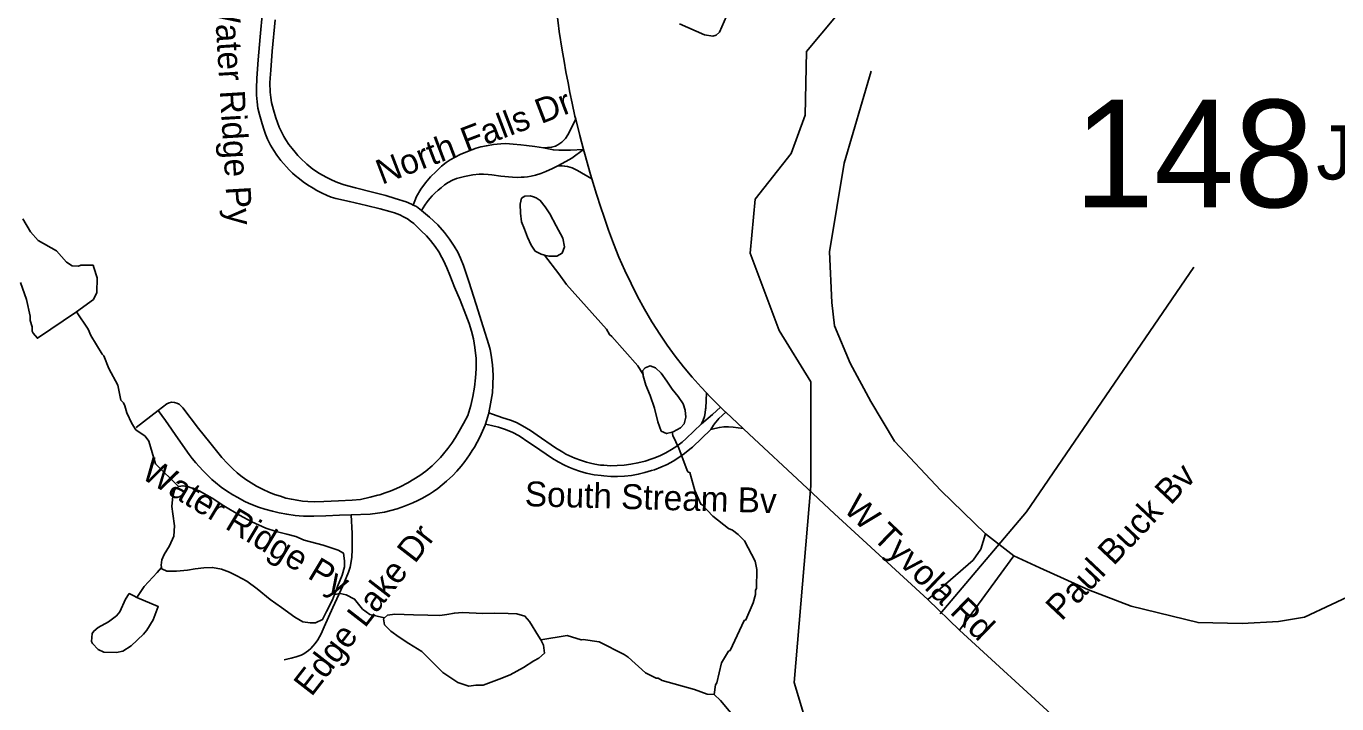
# Model space of a CAD drawing. Extents: x 1383679 to 1536984, y 460658 to 651027.
# Drawn here: x 1423872 to 1428871, y 526272 to 528858 of the extents above; entities that cross this region are included whole.
import ezdxf

# ---------------------------------------------------------------- set-up
doc = ezdxf.new("R2010")
doc.units = 0
for name, color, linetype in [('Exist Hydrographic Creek Single Shore', 7, 'Continuous'), ('Exist Hydrographic Misc Water Feature', 7, 'Continuous'), ('Exist Road Non-System Structure Non-Sys Other Number Label', 7, 'Continuous'), ('Exist Road Non-System Type 51', 7, 'Continuous'), ('Exist Road Non-System Type 51 Label', 7, 'Continuous'), ('Exist Road Secondary Structure Standard Bridge Number Label', 7, 'Continuous')]:
    doc.layers.add(name, color=color, linetype=linetype)

msp = doc.modelspace()

# ---------------------------------------------------------------- linework, layer by layer
at = {"layer": 'Exist Hydrographic Creek Single Shore'}
msp.add_lwpolyline([(1427128.4, 522025.9), (1426953.5, 522263.5), (1426801.6, 522558.7), (1426714.6, 522826.4), (1426697.5, 523243.5), (1426658.6, 523378.9), (1426504.6, 523608.5), (1426473.6, 524140.9), (1426509.6, 525151.1), (1426622.6, 525355.6), (1426968.6, 525558.7), (1426964.6, 525808.3), (1426800.6, 526353.2), (1426864.7, 527103.5), (1426864.7, 527500.7), (1426743.6, 527696.9), (1426632.7, 527991.2), (1426652.7, 528197.6), (1426789.6, 528372.1), (1426842.6, 528518.7), (1426847.7, 528761.4), (1426958.7, 528893.9)], dxfattribs=at)
at = {"layer": 'Exist Hydrographic Misc Water Feature'}
for points in [[(1426542.9, 528896.5), (1426515.7, 528835.2), (1426503.4, 528823.5), (1426491.3, 528819.7), (1426459.4, 528824.5), (1426364.2, 528866.6)], [(1425848.2, 527984.6), (1425865.8, 527979.8), (1425895.3, 527979.7), (1425916.1, 527992.2), (1425925.1, 528016.2), (1425919.1, 528048.5), (1425892.7, 528096.5), (1425869.5, 528142.2), (1425851.7, 528169.1), (1425832.4, 528192.7), (1425817.1, 528202.9), (1425806.4, 528207.1), (1425794.3, 528210.5), (1425774.2, 528209.2), (1425761, 528201.4), (1425756, 528178.2), (1425757.6, 528144.2), (1425761.4, 528111), (1425772, 528083.9), (1425784.3, 528052.3), (1425798.5, 528022.5), (1425813.3, 527999.8), (1425836.7, 527987.6), (1425848.2, 527984.6)], [(1424064.2, 527767.8), (1424129, 527815.3), (1424141.6, 527841), (1424142.8, 527897), (1424129.7, 527937.2), (1424127, 527945.3), (1424115.8, 527945.5), (1424079.8, 527946.3), (1424071.7, 527942.5), (1424047.8, 527943), (1424026, 527957.5), (1423987, 528000.4), (1423917.9, 528039.9), (1423888.5, 528072.6), (1423859.6, 528123.2)], [(1426225, 527528.3), (1426204.6, 527562.3), (1426105.6, 527673.6), (1426096.5, 527681.1), (1426085, 527701.4), (1425932.6, 527872.7), (1425903.5, 527913.4), (1425848.2, 527984.6)], [(1423850.3, 527879.5), (1423873, 527815), (1423887.5, 527750.7), (1423887.2, 527734.8), (1423894.7, 527710.6), (1423894.4, 527694.6), (1423898.2, 527686.5), (1423914.4, 527667.3), (1424064.2, 527767.8)], [(1424064.2, 527767.8), (1424108.6, 527701.8), (1424118, 527677.6), (1424161.8, 527606.8), (1424168.3, 527600.5), (1424187.3, 527552.1), (1424222, 527487.4), (1424232.7, 527431.1), (1424242.5, 527420.9), (1424248.2, 527408.8), (1424255.7, 527382.6), (1424274.8, 527342.2), (1424290.2, 527317.9), (1424325.7, 527293.1), (1424339.3, 527274.8), (1424365.5, 527188.2), (1424452.4, 527101)], [(1426225, 527528.3), (1426222.8, 527542.8), (1426232.5, 527554.7), (1426252.1, 527562), (1426272.2, 527554.7), (1426293.7, 527534), (1426315.7, 527502.7), (1426335.3, 527472.3), (1426359.1, 527444.2), (1426377.6, 527417.1), (1426385.3, 527392.6), (1426388.3, 527365.8), (1426381.4, 527340.8), (1426368, 527324.9), (1426339.3, 527310.1), (1426335.2, 527309)], [(1426335.2, 527309), (1426314.4, 527303), (1426294, 527312.7), (1426280.9, 527347.9), (1426267.8, 527400), (1426252.2, 527449), (1426234.7, 527487.4), (1426225.7, 527523.3), (1426225, 527528.3)], [(1426496.4, 526307.2), (1426501.6, 526344.6), (1426505.8, 526352.5), (1426523.5, 526428.1), (1426550.9, 526472.5), (1426556.5, 526475.3), (1426611, 526590.1), (1426617, 526591.9), (1426644.4, 526657.3), (1426653.2, 526689), (1426653.5, 526705), (1426657.7, 526712.9), (1426659.2, 526784.9), (1426651.9, 526817), (1426611.5, 526893.9), (1426588, 526918.4), (1426566.4, 526934.9), (1426550.5, 526941.3), (1426491.2, 526988.6), (1426450.4, 527031), (1426444.5, 527033.6), (1426421.6, 527086.1), (1426403.2, 527154.5), (1426397.2, 527156.6), (1426393.3, 527162.7), (1426361.2, 527247.3), (1426338.2, 527295.8), (1426335.2, 527309)], [(1424452.4, 527101), (1424437.3, 527087.3), (1424431.2, 527064.2), (1424427.5, 527025.1), (1424431.6, 526997.1), (1424437.3, 526951.3), (1424435.5, 526912.2), (1424418.9, 526875.3), (1424397.7, 526842.2), (1424389.8, 526821), (1424386.6, 526801.5), (1424388.2, 526792.5)], [(1425047.8, 526688.7), (1425059.7, 526719.1), (1425077.4, 526763.4), (1425086.5, 526794.9), (1425085.9, 526817.2), (1425081.9, 526847.1), (1425061.6, 526858.8), (1425005.2, 526877.6), (1424931.9, 526896.9), (1424900.6, 526910.7), (1424866.2, 526918.9), (1424825.4, 526930), (1424785.6, 526942.9), (1424732.1, 526966.4), (1424686, 526991.6), (1424626.1, 527027.4), (1424581.1, 527057.2), (1424532.2, 527084.3), (1424490.6, 527100.2), (1424470.2, 527104.3), (1424452.4, 527101)], [(1424388.2, 526792.5), (1424371.8, 526773.6), (1424321.3, 526719.4), (1424293.3, 526678.2)], [(1424388.2, 526792.5), (1424389.2, 526787.5), (1424408.5, 526778.6), (1424445.8, 526778.8), (1424486.9, 526782.5), (1424516.8, 526787.5), (1424549.5, 526791.5), (1424583.1, 526792.6), (1424616.6, 526786.3), (1424647, 526774.5), (1424675.6, 526760.8), (1424713.5, 526739.5), (1424752.9, 526710.7), (1424802.5, 526670.5), (1424845.6, 526639.8), (1424896.1, 526602.4), (1424926.5, 526585), (1424954.4, 526580.7), (1424975.8, 526581.1), (1425002.2, 526593.6), (1425016.7, 526624), (1425040.1, 526669.2), (1425047.8, 526688.7)], [(1424293.3, 526678.2), (1424282.5, 526684.3), (1424264.7, 526692.7), (1424250.2, 526671), (1424229.2, 526623.6), (1424216.8, 526607.8), (1424186.4, 526584.5), (1424145.9, 526563.4), (1424129.6, 526549.8), (1424123.3, 526540), (1424120.7, 526510), (1424124.6, 526502), (1424146.1, 526479.5), (1424167.8, 526469), (1424215.8, 526467.9), (1424239.9, 526473.4), (1424272.4, 526492.7), (1424319.4, 526537.6), (1424331.7, 526553.3), (1424356.6, 526592.7), (1424375.4, 526643.1), (1424293.3, 526678.2)], [(1425047.8, 526688.7), (1425068.8, 526692.6), (1425092.8, 526688.1), (1425124.4, 526671.4), (1425155.1, 526633.7), (1425182.5, 526612.3), (1425239, 526600.3)], [(1425834.3, 526515.7), (1425845.5, 526495.6), (1425848.2, 526465.9), (1425826.7, 526446.1), (1425808.6, 526436.3), (1425768.2, 526410), (1425717.7, 526382.3), (1425675.8, 526366.2), (1425635.6, 526351), (1425614.3, 526343.8), (1425586.3, 526342.7), (1425560.8, 526339.9), (1425518.7, 526353.5), (1425461, 526392), (1425422.7, 526429.3), (1425381.2, 526471.7), (1425331.8, 526502.4), (1425295, 526526.9), (1425263.2, 526548.8), (1425238.3, 526573.9), (1425234.5, 526596), (1425239, 526600.3)], [(1425239, 526600.3), (1425250.1, 526610.9), (1425278.2, 526614.6), (1425349.3, 526612.2), (1425403.6, 526610.2), (1425449.3, 526609.2), (1425476.6, 526612.9), (1425505.5, 526618.1), (1425536, 526620), (1425613.1, 526616.7), (1425659.8, 526618.2), (1425710.6, 526616.3), (1425742.8, 526615.6), (1425774, 526606.5), (1425791.3, 526585.7), (1425825.9, 526530.8), (1425834.3, 526515.7)], [(1426496.4, 526307.2), (1426468.8, 526309.3), (1426421.2, 526326.4), (1426297.9, 526361.2), (1426282.1, 526369.5), (1426274.1, 526369.7), (1426234.5, 526390.6), (1426167.8, 526450.1), (1426152.1, 526460.4), (1426057.1, 526508.5), (1425996.7, 526517.4), (1425989.2, 526516), (1425935.3, 526533.3), (1425834.3, 526515.7)], [(1426945.8, 525779.7), (1426850.3, 525821), (1426814.8, 525843.8), (1426777.6, 525880.6), (1426750.4, 525921.2), (1426731.6, 525971.6), (1426694.6, 526016.4), (1426667.8, 526077), (1426632.9, 526121.8), (1426609.9, 526170.3), (1426592.5, 526198.6), (1426520.3, 526284.2), (1426496.4, 526307.2)]]:
    msp.add_lwpolyline(points, dxfattribs=at)
at = {"layer": 'Exist Road Non-System Type 51'}
for p, q in [((1424375.8, 527391.5), (1424290.8, 527327)), ((1426540.4, 527384.6), (1426606, 527322.6)), ((1427530.7, 526921), (1427638.5, 526837.3)), ((1427431.5, 526552.8), (1427638.5, 526837.3)), ((1427310.8, 526670), (1427431.5, 526552.8))]:
    msp.add_line(p, q, dxfattribs=at)
for points in [[(1425884.1, 529299.6), (1425879.3, 529251.3), (1425877.4, 529204.1), (1425877.3, 529178.9), (1425877.3, 529159.6), (1425879.8, 529066), (1425881.9, 529040.5), (1425886.3, 528997.6), (1425890.5, 528957.7), (1425895, 528917.6), (1425900.6, 528871.1), (1425905.2, 528837.7), (1425916.4, 528766.1), (1425923.6, 528724), (1425930.8, 528683.6), (1425938.7, 528641.7), (1425945.9, 528604.6), (1425954.2, 528564.6), (1425965.1, 528515.1), (1425968.1, 528503)], [(1424772.6, 528914.4), (1424763.9, 528816.6), (1424756.4, 528729.1), (1424751.7, 528659.1), (1424749.9, 528619.7), (1424750.4, 528595.1), (1424753.1, 528569.5), (1424756, 528545.3), (1424761.2, 528520.5), (1424771.5, 528485.8), (1424779.4, 528460.5), (1424784.6, 528445.2), (1424792.9, 528426.7), (1424804.1, 528404.1), (1424816.3, 528383.6), (1424828.1, 528365.3), (1424843.3, 528345.2), (1424874.8, 528309.3), (1424887, 528297.3), (1424897.4, 528288), (1424913.7, 528274.9), (1424928.7, 528263.6), (1424944.4, 528252.6), (1424966.2, 528239.5), (1424980.7, 528230.8), (1424997.7, 528221.7), (1425019.5, 528211.9), (1425035.2, 528205.7), (1425052.4, 528200.6), (1425104.6, 528188.4), (1425170, 528173.5), (1425222.6, 528160.8), (1425259.3, 528150.8), (1425277.1, 528145.2), (1425296.9, 528137.5), (1425310.7, 528130.8), (1425326.2, 528122.1), (1425338.1, 528114.1), (1425350.2, 528105.2), (1425378.9, 528076.8), (1425398.2, 528057.9), (1425413.8, 528040.4), (1425432, 528016.6), (1425445.6, 527996.6), (1425457.3, 527975.7), (1425463.7, 527964.3), (1425476.7, 527936.2), (1425487.3, 527907.9), (1425506, 527862.1), (1425527.3, 527811.9), (1425549.3, 527756.8), (1425560.9, 527723.4), (1425570, 527694.6), (1425577.6, 527664.5), (1425583.3, 527631.2), (1425587.6, 527589.2), (1425588.4, 527550.5), (1425586.2, 527515.9), (1425581.3, 527480.1), (1425575.3, 527444.3), (1425568.2, 527410.8), (1425556, 527372.1), (1425540.2, 527341.6), (1425523.8, 527312.7), (1425509.5, 527288.5), (1425495.1, 527267), (1425480.4, 527246.9), (1425463.5, 527225.8), (1425452.3, 527212.5), (1425439.4, 527198.8), (1425420, 527180.2), (1425395.9, 527160.3), (1425373.1, 527143.5), (1425350.7, 527129), (1425327.9, 527115.3), (1425298.7, 527100.1), (1425272.8, 527088.7), (1425256.6, 527081.7), (1425241.7, 527076.9), (1425221, 527070.1)], [(1425347.7, 528175.5), (1425341, 528178.7), (1425320.6, 528187.3), (1425279.8, 528200.8), (1425243.1, 528211.3), (1425192.9, 528224.3), (1425127.5, 528240.6), (1425084.8, 528252.3), (1425059.3, 528261), (1425038.8, 528270.1), (1425015.5, 528281.7), (1424990.9, 528296.1), (1424965.8, 528312.8), (1424942.8, 528331.7), (1424918.4, 528353.7), (1424907.9, 528364.9), (1424897.5, 528376.8), (1424885.8, 528390.9), (1424874.2, 528407), (1424862.5, 528424.2), (1424854.4, 528437.5), (1424845.5, 528454.1), (1424837.3, 528472.2), (1424823.8, 528508.2), (1424814.6, 528539.1), (1424807.9, 528566.7), (1424804.7, 528585.4), (1424802, 528605.9), (1424801.3, 528641.1), (1424802.4, 528659.2), (1424804.4, 528689.7), (1424810.4, 528762), (1424821.1, 528882.1)], [(1427530.7, 526921), (1427360.4, 527086.3), (1427183.5, 527274.6), (1427093, 527425.2), (1427015.3, 527571.6), (1426954.9, 527713.9), (1426944.2, 527803.9), (1426935.5, 527996.3), (1426991.6, 528335.2), (1427095.1, 528686.7)], [(1425845.5, 528393.3), (1425875.8, 528395.9), (1425890.7, 528400.1), (1425899.1, 528404.7), (1425907.7, 528409.8), (1425915.1, 528415.9), (1425921.1, 528421.3), (1425928.5, 528429.9), (1425938.4, 528443.8), (1425968.1, 528503)], [(1425968.1, 528503), (1425983, 528440.9), (1425997.5, 528387.3)], [(1425347.7, 528175.5), (1425360.6, 528208.4), (1425377.1, 528235.3), (1425394.9, 528259.9), (1425413.8, 528282.4), (1425435.8, 528303.7), (1425456, 528323.5), (1425474, 528337.8), (1425488.8, 528347.9), (1425526.6, 528367.6), (1425554.7, 528380.1), (1425588.4, 528391.8), (1425606.4, 528397.1), (1425627.1, 528401.9), (1425654.7, 528406.6), (1425681.9, 528409.1), (1425701.7, 528409.6), (1425729.5, 528408.2), (1425758.4, 528405.1), (1425779.6, 528402.7), (1425811.6, 528398.4), (1425845.5, 528393.3)], [(1425997.5, 528387.3), (1425947.6, 528384.7), (1425926, 528384.3), (1425903.7, 528384.3), (1425882.5, 528385.8), (1425845.5, 528393.3)], [(1425899.6, 528324.5), (1425929.6, 528341.7), (1425952.7, 528354.7), (1425997.5, 528387.3)], [(1425997.5, 528387.3), (1426002.4, 528369.2), (1426024, 528292.2), (1426029.2, 528275.2)], [(1425379.4, 528154.1), (1425392.7, 528174.4), (1425401.9, 528187.5), (1425412, 528200.6), (1425419.9, 528210.1), (1425430.9, 528221.2), (1425443.8, 528232.4), (1425454.4, 528241.5), (1425468, 528252.1), (1425480.9, 528261.2), (1425497.3, 528269.8), (1425513.1, 528276.4), (1425544.2, 528284.2), (1425575.3, 528290.6), (1425599.4, 528292.6), (1425615.6, 528292.9), (1425633.4, 528292.1), (1425648.1, 528290.3), (1425682.2, 528286), (1425727.3, 528282.1), (1425744.2, 528281), (1425760, 528281.1), (1425770.9, 528281.9), (1425784.5, 528283.4), (1425797.6, 528285.4), (1425814.2, 528289.4), (1425835, 528295.9), (1425853.8, 528303.1), (1425879.5, 528314.5), (1425899.6, 528324.5)], [(1426029.2, 528275.2), (1425974.9, 528306.8), (1425961.8, 528313.6), (1425953.7, 528317.1), (1425945.4, 528319.9), (1425937.1, 528321.9), (1425925.7, 528324.2), (1425915.7, 528324.9), (1425899.6, 528324.5)], [(1426029.2, 528275.2), (1426047.1, 528217.1), (1426063.5, 528165.8), (1426075, 528132.6), (1426092.8, 528080.1), (1426112.1, 528028.1), (1426132.9, 527976.7), (1426155.1, 527925.9), (1426178.8, 527875.7), (1426203.9, 527826.3), (1426230.4, 527777.6), (1426258.2, 527729.6), (1426260.5, 527725.8), (1426288.2, 527682.6), (1426317.2, 527640.2), (1426347.5, 527598.8), (1426379, 527558.3), (1426411.8, 527518.8), (1426445.8, 527480.4), (1426466.5, 527458.3)], [(1425379.4, 528154.1), (1425360.6, 528169.3), (1425347.7, 528175.5)], [(1425636.3, 527382.7), (1425643.1, 527416.7), (1425650, 527459), (1425652.2, 527489), (1425652.9, 527526.1), (1425650.5, 527565.7), (1425645.5, 527601.9), (1425641.5, 527624.1), (1425636.5, 527641.9), (1425615.1, 527710.5), (1425588.2, 527795.6), (1425560.2, 527883.5), (1425539.4, 527944.5), (1425528.9, 527972.3), (1425518.2, 527995), (1425504.7, 528018.4), (1425486.4, 528045.5), (1425467.3, 528070.4), (1425442, 528099.9), (1425409.6, 528129.5), (1425379.4, 528154.1)], [(1428326, 527937.9), (1427687.4, 527004.2), (1427357.9, 526615)], [(1427638.5, 526837.3), (1427737.7, 526791.3), (1427923.2, 526707.6), (1428087.1, 526644.9), (1428341.6, 526582.1), (1428509.8, 526577.9), (1428647.8, 526586.3), (1428747, 526603), (1428954, 526699.2), (1429428.4, 527034), (1429454.3, 527063.3), (1429462.9, 527088.4), (1429462.9, 527105.1), (1429437, 527176.2), (1428966.9, 527736.9)], [(1426447.5, 527341), (1426453.7, 527354.1), (1426458.5, 527367.8), (1426461.8, 527381.9), (1426463.5, 527396.3), (1426463.7, 527400.4), (1426466.5, 527458.3)], [(1426466.5, 527458.3), (1426480.9, 527442.9), (1426517.2, 527406.6), (1426519.6, 527404.3)], [(1425221, 527070.1), (1425212.7, 527067.8), (1425184, 527060.7), (1425146.4, 527052.3), (1425114.7, 527048.7), (1425062.8, 527046.1), (1425007.1, 527044.1), (1424970.3, 527043.3), (1424945.5, 527044), (1424925.6, 527045.8), (1424904.8, 527048.7), (1424883.7, 527052.6), (1424862.3, 527057.4), (1424841.6, 527064), (1424819.4, 527071.3), (1424797.4, 527079.4), (1424775.3, 527089.4), (1424750.2, 527102.9), (1424729.7, 527115.4), (1424709.9, 527128.1), (1424691.1, 527142), (1424676.4, 527153.6), (1424659.9, 527168.1), (1424639.5, 527188.5), (1424617.7, 527212.5), (1424572.8, 527269.6), (1424529.7, 527323), (1424469, 527401), (1424455.3, 527415.2), (1424446.8, 527419), (1424437.2, 527422.3), (1424426.4, 527422.6), (1424416.8, 527420.1), (1424408.4, 527416.3), (1424375.8, 527391.5)], [(1424375.8, 527391.5), (1424402.8, 527353), (1424451, 527283), (1424493.5, 527223.5), (1424504.7, 527208.6), (1424518.6, 527191.4), (1424545.6, 527162.5), (1424562, 527145.5), (1424580.4, 527128.1), (1424594.3, 527116.3), (1424615.6, 527099.1), (1424636.2, 527084.6), (1424660.6, 527069.6), (1424679.3, 527059.1), (1424694, 527050.8), (1424705.4, 527044.6), (1424719.5, 527038.1), (1424735.3, 527031.3), (1424757.8, 527023), (1424781.7, 527015.2), (1424811.5, 527006.9), (1424836.9, 527000.7), (1424865.5, 526995.4), (1424898.4, 526990.9), (1424912.5, 526989.4), (1424929.7, 526988.5), (1424969.5, 526988.5), (1425014.9, 526989.2), (1425067.1, 526991.6), (1425111.9, 526993.2)], [(1425623.8, 527339.1), (1425635.3, 527377.6), (1425636.3, 527382.7)], [(1425636.3, 527382.7), (1425650.2, 527377.9), (1425690.2, 527363.6), (1425718.9, 527354.3), (1425742.2, 527345), (1425764.7, 527333), (1425795.4, 527314.5), (1425820.7, 527297.8), (1425890.2, 527249.5), (1425918.1, 527232), (1425930.7, 527225), (1425941.3, 527220), (1425952.5, 527214.6), (1425964.8, 527209.6), (1425985.9, 527201.5), (1426008.5, 527194.5), (1426024.8, 527190.5), (1426040.4, 527187.1), (1426063, 527183.3), (1426075, 527182.2), (1426100.8, 527180.8), (1426126.6, 527181), (1426152.4, 527182.8), (1426178, 527186.1), (1426205.3, 527191.4), (1426232.2, 527198.2), (1426258.7, 527206.6), (1426266, 527209.2), (1426288.9, 527218.7), (1426311.3, 527229.7), (1426332.9, 527242), (1426353.7, 527255.7), (1426373.5, 527270.7), (1426389.2, 527284), (1426447.5, 527341)], [(1426447.5, 527341), (1426489, 527375.7), (1426519.6, 527404.3)], [(1426482.6, 527318.2), (1426493, 527335.2), (1426500.5, 527346.1), (1426509.3, 527356.1), (1426513.9, 527360.5), (1426540.4, 527384.6)], [(1426519.6, 527404.3), (1426539.3, 527385.6), (1426540.4, 527384.6)], [(1425111.9, 526993.2), (1425183.5, 526995.8), (1425212.4, 526999.2), (1425238, 527003.4), (1425262.6, 527009.2), (1425286.4, 527016.4), (1425314.7, 527026), (1425346.4, 527038.5), (1425365.6, 527047.7), (1425380.4, 527055.8), (1425409.6, 527072.5), (1425425.6, 527082.5), (1425441.5, 527094.3), (1425474.9, 527122), (1425499.1, 527143.7), (1425514.1, 527159.6), (1425531.5, 527179.2), (1425544.7, 527196.3), (1425562.5, 527221.8), (1425573.3, 527238.4), (1425581.4, 527251.8), (1425601.8, 527289.9), (1425622.7, 527335.6), (1425623.8, 527339.1)], [(1425623.8, 527339.1), (1425647.1, 527333.6), (1425672.8, 527327.8), (1425700.2, 527319.1), (1425727.8, 527307.7), (1425749.3, 527296.3), (1425760.3, 527289.2), (1425782, 527274.5), (1425807.3, 527257.4), (1425879.9, 527208), (1425900.6, 527195.6), (1425925.5, 527182.6), (1425941.9, 527175), (1425960.6, 527167.1), (1425982.5, 527159.6), (1426007.6, 527152.8), (1426038.1, 527146), (1426064.8, 527142.7), (1426075, 527141.8), (1426101.3, 527139.9), (1426127.7, 527139.7), (1426154, 527141), (1426180.2, 527143.9), (1426206.2, 527148.3), (1426231.9, 527154.3), (1426257.2, 527161.8), (1426267.8, 527165.5), (1426292.2, 527175), (1426316.1, 527185.9), (1426339.2, 527198.3), (1426361.6, 527212), (1426383, 527227.1), (1426403.6, 527243.4), (1426413.4, 527251.9), (1426482.6, 527318.2)], [(1426482.6, 527318.2), (1426499.1, 527323.2), (1426516.1, 527326.6), (1426533.3, 527328.4), (1426550.5, 527328.7), (1426567.8, 527327.4), (1426606, 527322.6)], [(1426606, 527322.6), (1426629.5, 527300.5), (1426831.6, 527112.8), (1426955.2, 526997.3), (1427310.8, 526670)], [(1425111.9, 526993.2), (1425115.3, 526922.3), (1425115.1, 526861.4), (1425114, 526832.2), (1425111.5, 526814.5), (1425108, 526794), (1425101.7, 526774), (1425079.1, 526722.7), (1425042, 526640.2), (1425008.6, 526566.4), (1424996.4, 526539.5), (1424984, 526516.4), (1424973.8, 526501.6), (1424965.6, 526491.6), (1424957.3, 526483.5), (1424948.6, 526475.4), (1424940.1, 526469.2), (1424930.3, 526463.2), (1424920.2, 526458.2), (1424901.5, 526451.8), (1424883.1, 526446), (1424866.3, 526442), (1424856.3, 526440.2)], [(1427310.8, 526670), (1427483.3, 526820.6), (1427513.5, 526862.4), (1427530.7, 526921)], [(1427431.5, 526552.8), (1427811.9, 526204.6), (1427876.8, 526144.8), (1428029.5, 526002.2), (1428244.9, 525800.2), (1428400.7, 525652.9), (1428551.6, 525512.9), (1428704.7, 525371.1), (1428879.7, 525212.7)]]:
    msp.add_lwpolyline(points, dxfattribs=at)

# ---------------------------------------------------------------- texts
at = {"layer": 'Exist Road Non-System Structure Non-Sys Other Number Label'}
msp.add_text('J555', height=206.69, dxfattribs=at).set_placement((1428792.6, 528272.9))
at = {"layer": 'Exist Road Non-System Type 51 Label'}
for s, rotation, p in [('Water Ridge Py', 273.4602, (1424587.7, 528984.6)), ('North Falls Dr', 20.9065, (1425228.8, 528252.2)), ('Water Ridge Py', 329.0071, (1424305.4, 527135.8)), ('Paul Buck Bv', 46.7039, (1427820.8, 526585.3)), ('South Stream Bv', 358.401, (1425772.9, 527026.5)), ('W Tyvola Rd', 316.0172, (1426984.8, 527011.1)), ('Edge Lake Dr', 52.1728, (1424960, 526296.3))]:
    msp.add_text(s, height=95, rotation=rotation, dxfattribs=at).set_placement(p)
at = {"layer": 'Exist Road Secondary Structure Standard Bridge Number Label'}
msp.add_text('148', height=410.1, dxfattribs=at).set_placement((1427868.9, 528166.8))

doc.saveas('drawing.dxf')
